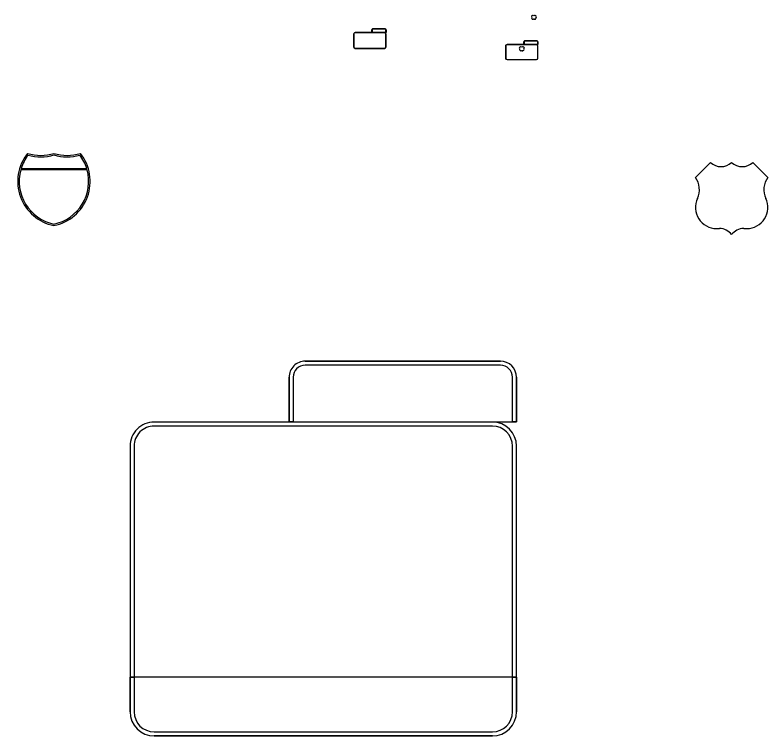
# Model space of a CAD drawing. Extents: x 1797809 to 2198143, y 249608 to 1237864.
# Drawn here: x 2194342.6 to 2194841.8, y 1236620 to 1237097.4 of the extents above; entities that cross this region are included whole.
import ezdxf

# ---------------------------------------------------------------- set-up
doc = ezdxf.new("R2010")
doc.units = 0
doc.layers.add('GSOUTLINE', color=7, linetype='Continuous')

msp = doc.modelspace()

# ---------------------------------------------------------------- linework, layer by layer
at = {"layer": 'GSOUTLINE'}
for p, q in [((2194566.78, 1237084.86), (2194566.78, 1237076.37)), ((2194566.95, 1237084.86), (2194566.95, 1237076.37)), ((2194587.27, 1237085.86), (2194567.78, 1237085.86)), ((2194587.27, 1237085.7), (2194567.78, 1237085.7)), ((2194578.86, 1237085.87), (2194578.86, 1237087.72)), ((2194578.86, 1237087.72), (2194578.86, 1237085.87)), ((2194579.03, 1237085.87), (2194578.86, 1237085.87)), ((2194578.86, 1237085.87), (2194588.28, 1237085.87)), ((2194579.03, 1237087.72), (2194579.03, 1237086.03)), ((2194579.03, 1237086.03), (2194579.03, 1237085.87)), ((2194579.53, 1237088.38), (2194587.61, 1237088.38)), ((2194587.61, 1237088.38), (2194579.53, 1237088.38)), ((2194587.61, 1237088.22), (2194579.53, 1237088.22)), ((2194588.11, 1237086.03), (2194588.11, 1237087.72)), ((2194588.11, 1237085.87), (2194588.11, 1237086.03)), ((2194588.28, 1237085.87), (2194588.11, 1237085.87)), ((2194588.11, 1237076.37), (2194588.11, 1237084.86)), ((2194588.27, 1237076.37), (2194588.27, 1237084.86)), ((2194588.28, 1237087.72), (2194588.28, 1237085.87)), ((2194588.28, 1237085.87), (2194588.28, 1237087.72)), ((2194679.46, 1237077.92), (2194679.46, 1237079.76)), ((2194679.46, 1237079.76), (2194679.46, 1237077.92)), ((2194679.63, 1237079.76), (2194679.63, 1237078.08)), ((2194680.13, 1237080.43), (2194688.21, 1237080.43)), ((2194688.21, 1237080.43), (2194680.13, 1237080.43)), ((2194688.21, 1237080.26), (2194680.13, 1237080.26)), ((2194688.71, 1237078.08), (2194688.71, 1237079.76)), ((2194688.88, 1237079.76), (2194688.88, 1237077.92)), ((2194688.88, 1237077.92), (2194688.88, 1237079.76)), ((2194567.78, 1237075.54), (2194587.27, 1237075.54)), ((2194567.78, 1237075.37), (2194587.27, 1237075.37)), ((2194667.38, 1237076.9), (2194667.38, 1237068.91)), ((2194667.55, 1237076.9), (2194667.55, 1237068.91)), ((2194687.87, 1237077.9), (2194668.38, 1237077.9)), ((2194687.87, 1237077.74), (2194668.38, 1237077.74)), ((2194679.63, 1237077.92), (2194679.46, 1237077.92)), ((2194679.46, 1237077.92), (2194688.88, 1237077.92)), ((2194679.63, 1237078.08), (2194679.63, 1237077.92)), ((2194688.71, 1237077.92), (2194688.71, 1237078.08)), ((2194688.88, 1237077.92), (2194688.71, 1237077.92)), ((2194688.71, 1237068.91), (2194688.71, 1237076.9)), ((2194688.87, 1237068.91), (2194688.87, 1237076.9)), ((2194668.38, 1237068.08), (2194687.87, 1237068.08)), ((2194668.38, 1237067.91), (2194687.87, 1237067.91)), ((2194534.7, 1236868.19), (2194663.99, 1236868.19)), ((2194663.99, 1236868.19), (2194534.7, 1236868.19)), ((2194663.99, 1236865.52), (2194534.7, 1236865.52)), ((2194524.04, 1236827.94), (2194524.04, 1236857.53)), ((2194524.04, 1236857.53), (2194524.04, 1236827.94)), ((2194526.7, 1236857.53), (2194526.7, 1236830.61)), ((2194671.99, 1236830.61), (2194671.99, 1236857.53)), ((2194674.66, 1236857.53), (2194674.66, 1236827.94)), ((2194674.66, 1236827.94), (2194674.66, 1236857.53)), ((2194526.7, 1236830.61), (2194526.7, 1236827.94)), ((2194671.99, 1236827.94), (2194671.99, 1236830.61)), ((2194658.66, 1236827.88), (2194434.73, 1236827.88)), ((2194658.66, 1236825.22), (2194434.73, 1236825.22)), ((2194526.7, 1236827.94), (2194524.04, 1236827.94)), ((2194524.04, 1236827.94), (2194674.66, 1236827.94)), ((2194674.66, 1236827.94), (2194671.99, 1236827.94)), ((2194418.74, 1236811.89), (2194418.74, 1236635.97)), ((2194421.4, 1236811.89), (2194421.4, 1236635.97)), ((2194671.99, 1236635.97), (2194671.99, 1236811.89)), ((2194674.66, 1236635.97), (2194674.66, 1236811.89)), ((2194418.74, 1236635.97), (2194418.74, 1236658.9)), ((2194418.74, 1236658.9), (2194421.4, 1236658.9)), ((2194674.66, 1236658.9), (2194418.74, 1236658.9)), ((2194418.74, 1236658.9), (2194418.74, 1236635.97)), ((2194421.4, 1236658.9), (2194421.4, 1236656.23)), ((2194421.4, 1236656.23), (2194421.4, 1236635.97)), ((2194671.99, 1236656.23), (2194671.99, 1236658.9)), ((2194671.99, 1236658.9), (2194674.66, 1236658.9)), ((2194671.99, 1236635.97), (2194671.99, 1236656.23)), ((2194674.66, 1236658.9), (2194674.66, 1236635.97)), ((2194674.66, 1236635.97), (2194674.66, 1236658.9)), ((2194434.73, 1236622.65), (2194658.66, 1236622.65)), ((2194434.73, 1236622.65), (2194658.66, 1236622.65)), ((2194434.73, 1236619.98), (2194658.66, 1236619.98)), ((2194658.66, 1236619.98), (2194434.73, 1236619.98)), ((2194434.73, 1236619.98), (2194658.66, 1236619.98))]:
    msp.add_line(p, q, dxfattribs=at)
for points in [[(2194685.3, 1237097.44), (2194684.67, 1237096.82)], [(2194685.55, 1237094.7), (2194685.67, 1237094.7)], [(2194686.67, 1237094.7), (2194686.8, 1237094.7)], [(2194687.67, 1237096.82), (2194687.05, 1237097.44)], [(2194677.25, 1237076.56), (2194676.62, 1237075.94)], [(2194679.62, 1237075.94), (2194679, 1237076.56)], [(2194677.5, 1237073.82), (2194677.62, 1237073.82)], [(2194678.62, 1237073.82), (2194678.75, 1237073.82)], [(2194803.13, 1236999.89), (2194793.13, 1236989.92)], [(2194841.12, 1236989.92), (2194831.12, 1236999.89)], [(2194390.29, 1236994.86), (2194346.34, 1236994.86)], [(2194346.63, 1236995.85), (2194390, 1236995.85)], [(2194807.13, 1236956.03), (2194809.13, 1236956.03)], [(2194825.12, 1236956.03), (2194827.12, 1236956.03)]]:
    msp.add_lwpolyline(points, dxfattribs=at)
for centre, major_axis, ratio, start_param, end_param in [((2194685.55, 1237095.58), (0.875, 0), 0.997059, 2.698682, 4.712389), ((2194683.96, 1237096.31), (0.875, 0), 0.997059, 5.853097, 6.905662), ((2194685.73, 1237097.89), (0.625, 0), 0.997059, 3.936991, 5.487786), ((2194685.67, 1237094.08), (0.625, 0), 0.997059, 0.643501, 1.570796), ((2194686.61, 1237097.89), (0.625, 0), 0.997059, 3.936991, 5.487786), ((2194686.67, 1237094.08), (0.625, 0), 0.997059, 1.570796, 2.498092), ((2194686.8, 1237095.58), (0.875, 0), 0.997059, 4.712389, 6.726096), ((2194688.38, 1237096.31), (0.875, 0), 0.997059, 2.519116, 3.571681), ((2194567.78, 1237084.86), (1, 0), 0.999829, 1.570796, 3.141593), ((2194567.78, 1237084.86), (0.833, 0), 0.999829, 1.570796, 3.141593), ((2194579.53, 1237087.72), (0.666, 0), 0.999829, 1.570796, 3.141593), ((2194579.53, 1237087.72), (0.666, 0), 0.999829, 1.570796, 3.141593), ((2194579.53, 1237087.72), (0.5, 0), 0.999829, 1.570796, 3.141593), ((2194587.27, 1237084.86), (1, 0), 0.999829, 0, 1.570796), ((2194587.27, 1237084.86), (0.833, 0), 0.999829, 0, 1.570796), ((2194587.61, 1237087.72), (0.666, 0), 0.999829, 0, 1.570796), ((2194587.61, 1237087.72), (0.666, 0), 0.999829, 0, 1.570796), ((2194587.61, 1237087.72), (0.5, 0), 0.999829, 0, 1.570796), ((2194680.13, 1237079.76), (0.666, 0), 0.999829, 1.570796, 3.141593), ((2194680.13, 1237079.76), (0.666, 0), 0.999829, 1.570796, 3.141593), ((2194680.13, 1237079.76), (0.5, 0), 0.999829, 1.570796, 3.141593), ((2194688.21, 1237079.76), (0.666, 0), 0.999829, 0, 1.570796), ((2194688.21, 1237079.76), (0.666, 0), 0.999829, 0, 1.570796), ((2194688.21, 1237079.76), (0.5, 0), 0.999829, 0, 1.570796), ((2194567.78, 1237076.37), (1, 0), 0.999829, 3.141593, 4.712389), ((2194567.78, 1237076.37), (0.833, 0), 0.999829, 3.141593, 4.712389), ((2194587.27, 1237076.37), (1, 0), 0.999829, 4.712389, 6.283185), ((2194587.27, 1237076.37), (0.833, 0), 0.999829, 4.712389, 6.283185), ((2194668.38, 1237076.9), (1, 0), 0.999829, 1.570796, 3.141593), ((2194668.38, 1237076.9), (0.833, 0), 0.999829, 1.570796, 3.141593), ((2194677.5, 1237074.69), (0.875, 0), 0.997059, 2.698682, 4.712389), ((2194675.91, 1237075.43), (0.875, 0), 0.997059, 5.853097, 6.905662), ((2194677.69, 1237077), (0.625, 0), 0.997059, 3.936991, 5.487786), ((2194678.56, 1237077), (0.625, 0), 0.997059, 3.936991, 5.487786), ((2194678.75, 1237074.69), (0.875, 0), 0.997059, 4.712389, 6.726096), ((2194680.33, 1237075.43), (0.875, 0), 0.997059, 2.519116, 3.571681), ((2194687.87, 1237076.9), (1, 0), 0.999829, 0, 1.570796), ((2194687.87, 1237076.9), (0.833, 0), 0.999829, 0, 1.570796), ((2194677.62, 1237073.2), (0.625, 0), 0.997059, 0.643501, 1.570796), ((2194678.62, 1237073.2), (0.625, 0), 0.997059, 1.570796, 2.498092), ((2194668.38, 1237068.91), (1, 0), 0.999829, 3.141593, 4.712389), ((2194668.38, 1237068.91), (0.833, 0), 0.999829, 3.141593, 4.712389), ((2194687.87, 1237068.91), (1, 0), 0.999829, 4.712389, 6.283185), ((2194687.87, 1237068.91), (0.833, 0), 0.999829, 4.712389, 6.283185), ((2194374.31, 1236987.28), (29.99, 0), 0.997059, 2.472588, 4.511032), ((2194374.31, 1236987.28), (28.99, 0), 0.997059, 2.495747, 2.84029), ((2194359.55, 1237034.42), (29.99, 0), 0.997059, 4.415842, 5.008936), ((2194359.55, 1237034.42), (30.99, 0), 0.997059, 4.438241, 4.999094), ((2194377.08, 1237034.42), (29.99, 0), 0.997059, 4.415842, 5.008936), ((2194362.32, 1236987.28), (29.99, 0), 0.997059, 4.913746, 6.95219), ((2194377.08, 1237034.42), (30.99, 0), 0.997059, 4.425684, 4.986537), ((2194362.32, 1236987.28), (28.99, 0), 0.997059, 0.301302, 0.645846), ((2194810.13, 1237007.01), (10, 0), 0.997059, 3.936991, 5.487786), ((2194824.13, 1237007.01), (10, 0), 0.997059, 3.936991, 5.487786), ((2194374.31, 1236987.28), (28.99, 0), 0.997059, 2.876207, 4.503988), ((2194362.32, 1236987.28), (28.99, 0), 0.997059, 4.92079, 6.548571), ((2194781.76, 1236981.79), (14, 0), 0.997059, 5.853097, 6.905662), ((2194852.49, 1236981.79), (14, 0), 0.997059, 2.519116, 3.571681), ((2194807.13, 1236969.99), (14, 0), 0.997059, 2.698682, 4.712389), ((2194827.12, 1236969.99), (14, 0), 0.997059, 4.712389, 6.726096), ((2194809.13, 1236946.07), (10, 0), 0.997059, 0.643501, 1.570796), ((2194825.12, 1236946.07), (10, 0), 0.997059, 1.570796, 2.498092), ((2194534.7, 1236857.53), (10.66, 0), 0.999829, 1.570796, 3.141593), ((2194534.7, 1236857.53), (10.66, 0), 0.999829, 1.570796, 3.141593), ((2194534.7, 1236857.53), (8, 0), 0.999829, 1.570796, 3.141593), ((2194663.99, 1236857.53), (10.66, 0), 0.999829, 0, 1.570796), ((2194663.99, 1236857.53), (10.66, 0), 0.999829, 0, 1.570796), ((2194663.99, 1236857.53), (8, 0), 0.999829, 0, 1.570796), ((2194434.73, 1236811.89), (15.99, 0), 0.999829, 1.570796, 3.141593), ((2194434.73, 1236811.89), (13.33, 0), 0.999829, 1.570796, 3.141593), ((2194658.66, 1236811.89), (15.99, 0), 0.999829, 0, 1.570796), ((2194658.66, 1236811.89), (13.33, 0), 0.999829, 0, 1.570796), ((2194434.73, 1236635.97), (15.99, 0), 0.999829, 3.141593, 4.712389), ((2194434.73, 1236635.97), (15.99, 0), 0.999829, 3.141593, 4.712389), ((2194434.73, 1236635.97), (15.99, 0), 0.999829, 3.141593, 4.712389), ((2194434.73, 1236635.97), (13.33, 0), 0.999829, 3.141593, 4.712389), ((2194434.73, 1236635.97), (13.33, 0), 0.999829, 3.141593, 4.712389), ((2194658.66, 1236635.97), (15.99, 0), 0.999829, 4.712389, 6.283185), ((2194658.66, 1236635.97), (13.33, 0), 0.999829, 4.712389, 6.283185), ((2194658.66, 1236635.97), (15.99, 0), 0.999829, 4.712389, 6.283185), ((2194658.66, 1236635.97), (13.33, 0), 0.999829, 4.712389, 6.283185), ((2194658.66, 1236635.97), (15.99, 0), 0.999829, 4.712389, 6.283185)]:
    msp.add_ellipse(centre, major_axis=major_axis, ratio=ratio, start_param=start_param, end_param=end_param, dxfattribs=at)

doc.saveas('drawing.dxf')
